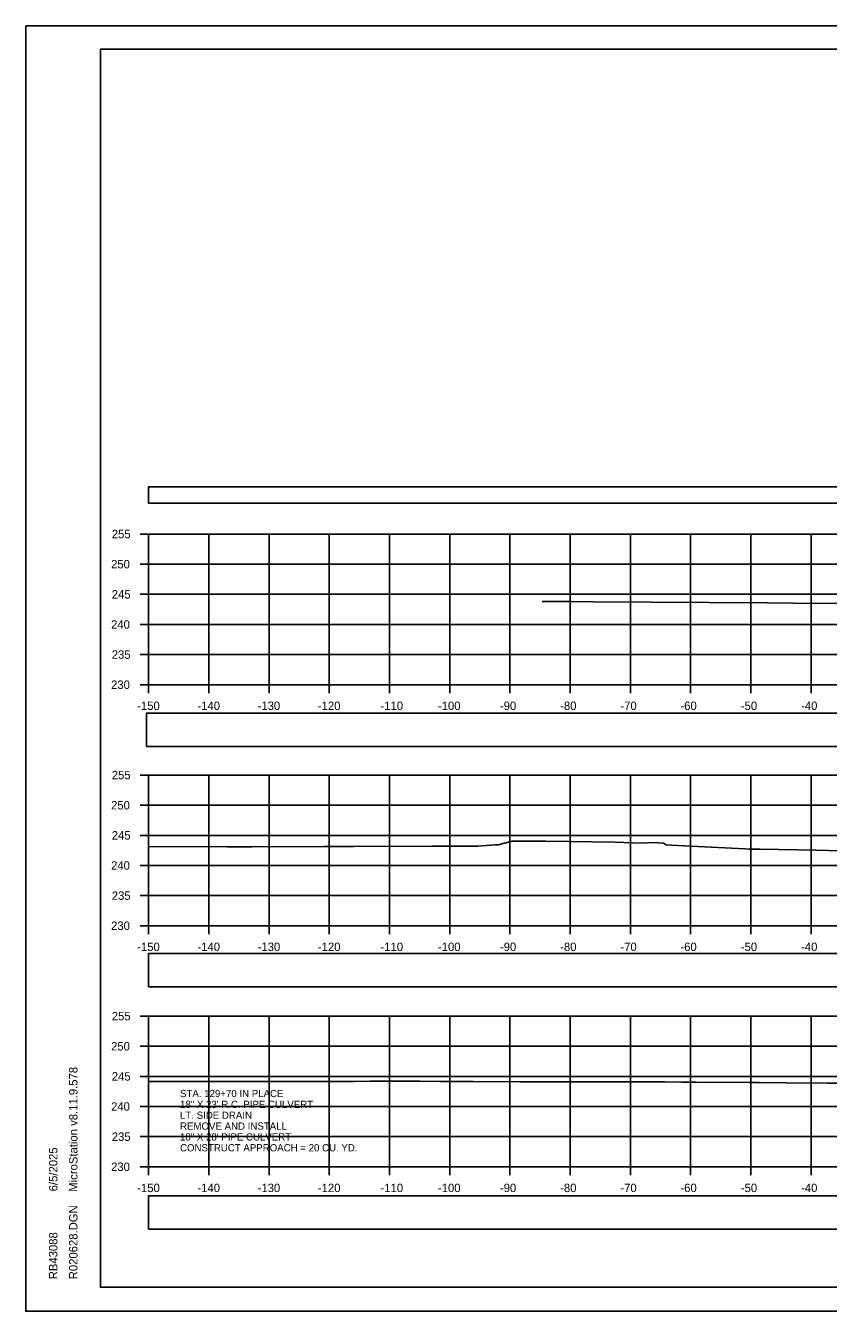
# Model space of a CAD drawing. Extents: x 1369627 to 1374022, y 380035 to 398173.
# Drawn here: x 1370008.8 to 1370142.1, y 382594.9 to 382808.3 of the extents above; entities that cross this region are included whole.
import ezdxf

# ---------------------------------------------------------------- set-up
doc = ezdxf.new("R2010")
doc.units = 0
for name, color, linetype in [('Default', 7, 'Continuous'), ('R_Axis', 7, 'Continuous'), ('R_Axis Annot', 7, 'Continuous'), ('R_Border', 7, 'Continuous'), ('R_Exist Surface', 7, 'Continuous'), ('R_Grid', 7, 'Continuous'), ('R_No Plot', 7, 'Continuous'), ('R_Water', 7, 'Continuous')]:
    doc.layers.add(name, color=color, linetype=linetype)

msp = doc.modelspace()

# ---------------------------------------------------------------- linework, layer by layer
at = {"layer": 'Default'}
for points in [[(1370029.24, 382729.06), (1370329.24, 382729.06), (1370329.24, 382731.76), (1370029.24, 382731.76)], [(1370028.88, 382688.66), (1370328.88, 382688.66), (1370328.88, 382694.18), (1370028.88, 382694.18)], [(1370029.24, 382648.78), (1370329.24, 382648.78), (1370329.24, 382654.3), (1370029.24, 382654.3)], [(1370029.24, 382608.57), (1370329.24, 382608.57), (1370329.24, 382614.09), (1370029.24, 382614.09)]]:
    msp.add_lwpolyline(points, close=True, dxfattribs=at)
at = {"layer": 'R_Axis'}
for p, q in [((1370027.84, 382723.91), (1370029.24, 382723.91)), ((1370029.24, 382698.91), (1370029.24, 382723.91)), ((1370027.84, 382718.91), (1370029.24, 382718.91)), ((1370027.84, 382713.91), (1370029.24, 382713.91)), ((1370027.84, 382708.91), (1370029.24, 382708.91)), ((1370027.84, 382703.91), (1370029.24, 382703.91)), ((1370027.84, 382698.91), (1370029.24, 382698.91)), ((1370029.24, 382698.91), (1370329.24, 382698.91)), ((1370029.24, 382697.51), (1370029.24, 382698.91)), ((1370039.24, 382697.51), (1370039.24, 382698.91)), ((1370049.24, 382697.51), (1370049.24, 382698.91)), ((1370059.24, 382697.51), (1370059.24, 382698.91)), ((1370069.24, 382697.51), (1370069.24, 382698.91)), ((1370079.24, 382697.51), (1370079.24, 382698.91)), ((1370089.24, 382697.51), (1370089.24, 382698.91)), ((1370099.24, 382697.51), (1370099.24, 382698.91)), ((1370109.24, 382697.51), (1370109.24, 382698.91)), ((1370119.24, 382697.51), (1370119.24, 382698.91)), ((1370129.24, 382697.51), (1370129.24, 382698.91)), ((1370139.24, 382697.51), (1370139.24, 382698.91)), ((1370027.84, 382683.91), (1370029.24, 382683.91)), ((1370029.24, 382658.91), (1370029.24, 382683.91)), ((1370027.84, 382678.91), (1370029.24, 382678.91)), ((1370027.84, 382673.91), (1370029.24, 382673.91)), ((1370027.84, 382668.91), (1370029.24, 382668.91)), ((1370027.84, 382663.91), (1370029.24, 382663.91)), ((1370027.84, 382658.91), (1370029.24, 382658.91)), ((1370029.24, 382658.91), (1370329.24, 382658.91)), ((1370029.24, 382657.51), (1370029.24, 382658.91)), ((1370039.24, 382657.51), (1370039.24, 382658.91)), ((1370049.24, 382657.51), (1370049.24, 382658.91)), ((1370059.24, 382657.51), (1370059.24, 382658.91)), ((1370069.24, 382657.51), (1370069.24, 382658.91)), ((1370079.24, 382657.51), (1370079.24, 382658.91)), ((1370089.24, 382657.51), (1370089.24, 382658.91)), ((1370099.24, 382657.51), (1370099.24, 382658.91)), ((1370109.24, 382657.51), (1370109.24, 382658.91)), ((1370119.24, 382657.51), (1370119.24, 382658.91)), ((1370129.24, 382657.51), (1370129.24, 382658.91)), ((1370139.24, 382657.51), (1370139.24, 382658.91)), ((1370027.84, 382643.91), (1370029.24, 382643.91)), ((1370029.24, 382618.91), (1370029.24, 382643.91)), ((1370027.84, 382638.91), (1370029.24, 382638.91)), ((1370027.84, 382633.91), (1370029.24, 382633.91)), ((1370027.84, 382628.91), (1370029.24, 382628.91)), ((1370027.84, 382623.91), (1370029.24, 382623.91)), ((1370027.84, 382618.91), (1370029.24, 382618.91)), ((1370029.24, 382618.91), (1370329.24, 382618.91)), ((1370029.24, 382617.51), (1370029.24, 382618.91)), ((1370039.24, 382617.51), (1370039.24, 382618.91)), ((1370049.24, 382617.51), (1370049.24, 382618.91)), ((1370059.24, 382617.51), (1370059.24, 382618.91)), ((1370069.24, 382617.51), (1370069.24, 382618.91)), ((1370079.24, 382617.51), (1370079.24, 382618.91)), ((1370089.24, 382617.51), (1370089.24, 382618.91)), ((1370099.24, 382617.51), (1370099.24, 382618.91)), ((1370109.24, 382617.51), (1370109.24, 382618.91)), ((1370119.24, 382617.51), (1370119.24, 382618.91)), ((1370129.24, 382617.51), (1370129.24, 382618.91)), ((1370139.24, 382617.51), (1370139.24, 382618.91))]:
    msp.add_line(p, q, dxfattribs=at)
at = {"layer": 'R_Border'}
for p, q in [((1370021.24, 382804.37), (1370337.42, 382804.37)), ((1370021.24, 382598.91), (1370021.24, 382804.37)), ((1370021.24, 382598.91), (1370021.24, 382598.91)), ((1370337.42, 382598.91), (1370021.24, 382598.91))]:
    msp.add_line(p, q, dxfattribs=at)
at = {"layer": 'R_Exist Surface'}
for points in [[(1370094.6, 382712.72), (1370094.68, 382712.72), (1370094.82, 382712.72), (1370095.32, 382712.71), (1370095.98, 382712.71), (1370096.41, 382712.7), (1370099.16, 382712.7), (1370103.08, 382712.65), (1370131.97, 382712.49), (1370136.31, 382712.44), (1370143.51, 382712.37)], [(1370029.24, 382672.04), (1370042.28, 382672.02), (1370046.43, 382672.03), (1370058.41, 382672.06), (1370061.11, 382672.06), (1370063.29, 382672.07), (1370076.34, 382672.1), (1370083.07, 382672.09), (1370083.48, 382672.09), (1370083.9, 382672.14), (1370086.76, 382672.32), (1370087.27, 382672.35), (1370089.59, 382672.95), (1370095.2, 382672.93), (1370106.63, 382672.78), (1370111.16, 382672.61), (1370112.98, 382672.7), (1370114.72, 382672.59), (1370115.16, 382672.32), (1370116.09, 382672.27), (1370119.35, 382672.13), (1370128.24, 382671.69), (1370128.95, 382671.62), (1370130.8, 382671.62), (1370140.1, 382671.45), (1370154.47, 382671.06)], [(1370029.24, 382633.05), (1370032.94, 382633.05), (1370044.06, 382633.07), (1370052.55, 382633.06), (1370063.24, 382633.08), (1370065.99, 382633.14), (1370066.61, 382633.13), (1370073.32, 382633.1), (1370074.29, 382633.11), (1370077.64, 382633.09), (1370082.89, 382633.06), (1370083.14, 382633.06), (1370090.91, 382633.02), (1370091.38, 382633.02), (1370098.59, 382633), (1370099.64, 382633), (1370102.98, 382632.99), (1370103.78, 382632.99), (1370107.01, 382632.99), (1370109.61, 382632.98), (1370114.96, 382632.98), (1370117.76, 382632.96), (1370120.18, 382632.96), (1370128.96, 382632.89), (1370130.59, 382632.88), (1370135.05, 382632.85), (1370141.91, 382632.78), (1370143.89, 382632.76)]]:
    msp.add_lwpolyline(points, dxfattribs=at)
at = {"layer": 'R_Grid'}
for p, q in [((1370029.24, 382723.91), (1370329.24, 382723.91)), ((1370029.24, 382698.91), (1370029.24, 382723.91)), ((1370039.24, 382698.91), (1370039.24, 382723.91)), ((1370049.24, 382698.91), (1370049.24, 382723.91)), ((1370059.24, 382698.91), (1370059.24, 382723.91)), ((1370069.24, 382698.91), (1370069.24, 382723.91)), ((1370079.24, 382698.91), (1370079.24, 382723.91)), ((1370089.24, 382698.91), (1370089.24, 382723.91)), ((1370099.24, 382698.91), (1370099.24, 382723.91)), ((1370109.24, 382698.91), (1370109.24, 382723.91)), ((1370119.24, 382698.91), (1370119.24, 382723.91)), ((1370129.24, 382698.91), (1370129.24, 382723.91)), ((1370139.24, 382698.91), (1370139.24, 382723.91)), ((1370029.24, 382718.91), (1370329.24, 382718.91)), ((1370029.24, 382713.91), (1370329.24, 382713.91)), ((1370029.24, 382708.91), (1370329.24, 382708.91)), ((1370029.24, 382703.91), (1370329.24, 382703.91)), ((1370029.24, 382698.91), (1370329.24, 382698.91)), ((1370029.24, 382683.91), (1370329.24, 382683.91)), ((1370029.24, 382658.91), (1370029.24, 382683.91)), ((1370039.24, 382658.91), (1370039.24, 382683.91)), ((1370049.24, 382658.91), (1370049.24, 382683.91)), ((1370059.24, 382658.91), (1370059.24, 382683.91)), ((1370069.24, 382658.91), (1370069.24, 382683.91)), ((1370079.24, 382658.91), (1370079.24, 382683.91)), ((1370089.24, 382658.91), (1370089.24, 382683.91)), ((1370099.24, 382658.91), (1370099.24, 382683.91)), ((1370109.24, 382658.91), (1370109.24, 382683.91)), ((1370119.24, 382658.91), (1370119.24, 382683.91)), ((1370129.24, 382658.91), (1370129.24, 382683.91)), ((1370139.24, 382658.91), (1370139.24, 382683.91)), ((1370029.24, 382678.91), (1370329.24, 382678.91)), ((1370029.24, 382673.91), (1370329.24, 382673.91)), ((1370029.24, 382668.91), (1370329.24, 382668.91)), ((1370029.24, 382663.91), (1370329.24, 382663.91)), ((1370029.24, 382658.91), (1370329.24, 382658.91)), ((1370029.24, 382643.91), (1370329.24, 382643.91)), ((1370029.24, 382618.91), (1370029.24, 382643.91)), ((1370039.24, 382618.91), (1370039.24, 382643.91)), ((1370049.24, 382618.91), (1370049.24, 382643.91)), ((1370059.24, 382618.91), (1370059.24, 382643.91)), ((1370069.24, 382618.91), (1370069.24, 382643.91)), ((1370079.24, 382618.91), (1370079.24, 382643.91)), ((1370089.24, 382618.91), (1370089.24, 382643.91)), ((1370099.24, 382618.91), (1370099.24, 382643.91)), ((1370109.24, 382618.91), (1370109.24, 382643.91)), ((1370119.24, 382618.91), (1370119.24, 382643.91)), ((1370129.24, 382618.91), (1370129.24, 382643.91)), ((1370139.24, 382618.91), (1370139.24, 382643.91)), ((1370029.24, 382638.91), (1370329.24, 382638.91)), ((1370029.24, 382633.91), (1370329.24, 382633.91)), ((1370029.24, 382628.91), (1370329.24, 382628.91)), ((1370029.24, 382623.91), (1370329.24, 382623.91)), ((1370029.24, 382618.91), (1370329.24, 382618.91))]:
    msp.add_line(p, q, dxfattribs=at)
at = {"layer": 'R_No Plot'}
for p, q in [((1370008.84, 382808.27), (1370342.17, 382808.27)), ((1370008.84, 382594.93), (1370342.17, 382594.93))]:
    msp.add_line(p, q, dxfattribs=at)
for points in [[(1370008.83, 382808.27), (1370342.17, 382808.27), (1370342.17, 382594.93), (1370008.83, 382594.93)], [(1370255.16, 382804.37), (1370274.78, 382804.37), (1370274.78, 382794.49), (1370290.89, 382794.49), (1370314.09, 382794.49), (1370314.09, 382761.82), (1370337.3, 382761.82), (1370337.42, 382598.91), (1370021.24, 382598.91), (1370021.24, 382804.37)]]:
    msp.add_lwpolyline(points, close=True, dxfattribs=at)

# ---------------------------------------------------------------- texts
at = {"layer": 'R_Axis Annot'}
for s, p in [('255', (1370023.13, 382723.21)), ('250', (1370023.01, 382718.21)), ('245', (1370023.13, 382713.21)), ('240', (1370023.01, 382708.21)), ('235', (1370023.13, 382703.21)), ('230', (1370023.01, 382698.21)), ('-150', (1370027.35, 382694.71)), ('-140', (1370037.35, 382694.71)), ('-130', (1370047.35, 382694.71)), ('-120', (1370057.35, 382694.71)), ('-110', (1370067.75, 382694.71)), ('-100', (1370077.29, 382694.71)), ('-90', (1370087.58, 382694.71)), ('-80', (1370097.58, 382694.71)), ('-70', (1370107.58, 382694.71)), ('-60', (1370117.55, 382694.71)), ('-50', (1370127.58, 382694.71)), ('-40', (1370137.58, 382694.71)), ('255', (1370023.13, 382683.21)), ('250', (1370023.01, 382678.21)), ('245', (1370023.13, 382673.21)), ('240', (1370023.01, 382668.21)), ('235', (1370023.13, 382663.21)), ('230', (1370023.01, 382658.21)), ('-150', (1370027.35, 382654.71)), ('-140', (1370037.35, 382654.71)), ('-130', (1370047.35, 382654.71)), ('-120', (1370057.35, 382654.71)), ('-110', (1370067.75, 382654.71)), ('-100', (1370077.29, 382654.71)), ('-90', (1370087.58, 382654.71)), ('-80', (1370097.58, 382654.71)), ('-70', (1370107.58, 382654.71)), ('-60', (1370117.55, 382654.71)), ('-50', (1370127.58, 382654.71)), ('-40', (1370137.58, 382654.71)), ('255', (1370023.13, 382643.21)), ('250', (1370023.01, 382638.21)), ('245', (1370023.13, 382633.21)), ('240', (1370023.01, 382628.21)), ('235', (1370023.13, 382623.21)), ('230', (1370023.01, 382618.21)), ('-150', (1370027.35, 382614.71)), ('-140', (1370037.35, 382614.71)), ('-130', (1370047.35, 382614.71)), ('-120', (1370057.35, 382614.71)), ('-110', (1370067.75, 382614.71)), ('-100', (1370077.29, 382614.71)), ('-90', (1370087.58, 382614.71)), ('-80', (1370097.58, 382614.71)), ('-70', (1370107.58, 382614.71)), ('-60', (1370117.55, 382614.71)), ('-50', (1370127.58, 382614.71)), ('-40', (1370137.58, 382614.71))]:
    msp.add_text(s, height=1.4, dxfattribs=at).set_placement(p)
at = {"layer": 'R_Border'}
for s, p in [('MicroStation v8.11.9.578', (1370017.43, 382614.77)), ('6/5/2025', (1370014.1, 382614.84)), ('R020628.DGN', (1370017.43, 382600.24)), ('RB43088', (1370014.1, 382600.24))]:
    msp.add_text(s, height=1.4, rotation=90, dxfattribs=at).set_placement(p)
at = {"layer": 'R_Water'}
for s, p in [('STA. 129+70 IN PLACE', (1370034.46, 382630.47)), ('18" X 23\' R.C. PIPE CULVERT', (1370034.46, 382628.67)), ('LT. SIDE DRAIN', (1370034.46, 382626.87)), ('REMOVE AND INSTALL', (1370034.46, 382625.07)), ('18" X 28\' PIPE CULVERT', (1370034.46, 382623.27)), ('CONSTRUCT APPROACH = 20 CU. YD.', (1370034.46, 382621.47))]:
    msp.add_text(s, height=1.2, dxfattribs=at).set_placement(p)

doc.saveas('drawing.dxf')
